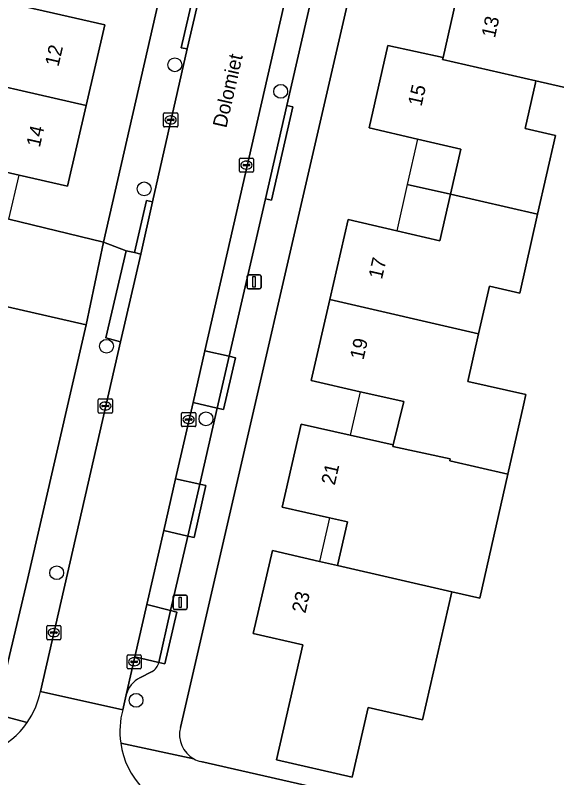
# Model space of a CAD drawing. Extents: x 159626 to 160723, y 388173 to 389416.
# Drawn here: x 160296.1 to 160334.4, y 388566.8 to 388620.7 of the extents above; entities that cross this region are included whole.
import ezdxf

# ---------------------------------------------------------------- set-up
doc = ezdxf.new("R2010")
doc.units = 0
for name, color, linetype in [('IMGEO_Boom', 7, 'Continuous'), ('IMGEO_Erf', 7, 'Continuous'), ('IMGEO_Kolk', 7, 'Continuous'), ('IMGEO_Lichtmast', 7, 'Continuous'), ('IMGEO_Openbare_ruimte_label', 7, 'Continuous'), ('IMGEO_Pand', 7, 'Continuous'), ('IMGEO_Pand_nummerreeks', 7, 'Continuous'), ('IMGEO_Pand_overbouw', 7, 'Continuous'), ('IMGEO_Parkeervlak_open', 7, 'Continuous'), ('IMGEO_Rijbaan_lokaal_open', 7, 'Continuous'), ('IMGEO_Voetpad_open', 7, 'Continuous')]:
    doc.layers.add(name, color=color, linetype=linetype)

msp = doc.modelspace()

# ---------------------------------------------------------------- linework, layer by layer
at = {"layer": 'IMGEO_Boom'}
for centre in [(160307.389, 388617.21), (160314.878, 388615.329), (160305.224, 388608.435), (160302.558, 388597.312), (160309.594, 388592.187), (160299.041, 388581.306), (160304.653, 388572.285)]:
    msp.add_circle(centre, 0.489, dxfattribs=at)
at = {"layer": 'IMGEO_Erf'}
for points in [[(160288.405, 388626.365), (160288.992, 388626.231), (160289.79, 388629.733), (160286.677, 388630.442), (160286.797, 388630.97), (160287.907, 388635.845), (160294.955, 388634.218), (160294.256, 388631.114), (160297.384, 388630.425), (160300.795, 388629.62), (160299.463, 388623.77), (160296.564, 388624.425), (160295.881, 388621.516), (160298.806, 388620.857), (160302.444, 388620.037), (160301.127, 388614.338), (160299.806, 388608.623), (160296.378, 388609.416), (160295.159, 388609.698), (160294.438, 388606.581), (160295.658, 388606.299), (160302.352, 388604.68), (160308.124, 388629.936)], [(160320.916, 388627.257), (160307.792, 388570.355)], [(160336.819, 388615.172), (160332.921, 388616.071), (160332.888, 388615.925), (160332.153, 388612.708), (160334.304, 388612.22), (160333.042, 388606.651), (160331.777, 388601.073), (160329.635, 388601.558), (160328.87, 388598.185), (160328.11, 388594.83), (160332.217, 388593.899), (160332.048, 388593.153), (160330.943, 388588.276), (160328.954, 388579.498), (160326.979, 388579.946), (160324.9, 388570.91), (160321.068, 388571.791), (160319.926, 388566.851), (160314.577, 388568.087), (160316.453, 388576.202), (160312.935, 388577.015), (160314.288, 388582.868), (160317.631, 388582.109), (160318.891, 388581.823), (160319.59, 388584.899), (160318.33, 388585.185), (160314.987, 388585.943), (160316.335, 388591.808), (160319.797, 388591.022), (160322.818, 388590.336), (160323.576, 388593.398), (160320.496, 388594.097), (160317.032, 388594.883), (160318.353, 388600.624), (160319.655, 388606.283), (160323.089, 388605.479), (160326.136, 388604.766), (160326.888, 388608.056), (160327.618, 388611.25), (160324.552, 388611.959), (160321.135, 388612.749), (160322.452, 388618.578), (160326.356, 388617.727), (160327.611, 388623.272)], [(160295.154, 388573.161), (160296.968, 388580.838), (160301.113, 388598.83), (160292.763, 388600.73), (160291.394, 388594.732), (160288.297, 388595.437), (160289.668, 388601.442)], [(160309.226, 388567.961), (160322.902, 388564.843)]]:
    msp.add_lwpolyline(points, dxfattribs=at)
for centre, radius, start, end in [((160309.669, 388569.852), 1.943, 165.0091, 241.6753), ((160309.688, 388569.908), 2.001, 241.9503, 256.6495)]:
    msp.add_arc(centre, radius, start, end, dxfattribs=at)
at = {"layer": 'IMGEO_Kolk'}
for p, q in [((160306.597, 388612.886), (160306.597, 388613.738)), ((160306.672, 388613.812), (160307.524, 388613.812)), ((160307.598, 388613.738), (160307.598, 388612.886)), ((160306.856, 388613.306), (160306.856, 388613.318)), ((160307.294, 388613.269), (160306.896, 388613.269)), ((160306.899, 388613.355), (160307.297, 388613.355)), ((160307.085, 388613.592), (160307.11, 388613.592)), ((160307.34, 388613.318), (160307.34, 388613.306)), ((160307.524, 388612.812), (160306.672, 388612.812)), ((160307.108, 388613.032), (160307.083, 388613.032)), ((160311.956, 388609.69), (160311.956, 388610.542)), ((160312.031, 388610.616), (160312.883, 388610.616)), ((160312.957, 388610.542), (160312.957, 388609.69)), ((160312.215, 388610.11), (160312.215, 388610.122)), ((160312.653, 388610.073), (160312.255, 388610.073)), ((160312.258, 388610.159), (160312.656, 388610.159)), ((160312.444, 388610.396), (160312.469, 388610.396)), ((160312.699, 388610.122), (160312.699, 388610.11)), ((160312.883, 388609.616), (160312.031, 388609.616)), ((160312.467, 388609.836), (160312.442, 388609.836)), ((160301.982, 388592.665), (160301.982, 388593.517)), ((160302.057, 388593.591), (160302.909, 388593.591)), ((160302.47, 388593.371), (160302.495, 388593.371)), ((160302.983, 388593.517), (160302.983, 388592.665)), ((160302.241, 388593.085), (160302.241, 388593.097)), ((160302.679, 388593.048), (160302.281, 388593.048)), ((160302.284, 388593.134), (160302.682, 388593.134)), ((160302.493, 388592.811), (160302.468, 388592.811)), ((160302.725, 388593.097), (160302.725, 388593.085)), ((160302.909, 388592.591), (160302.057, 388592.591)), ((160307.869, 388591.705), (160307.869, 388592.557)), ((160307.944, 388592.631), (160308.796, 388592.631)), ((160308.128, 388592.125), (160308.128, 388592.137)), ((160308.171, 388592.174), (160308.569, 388592.174)), ((160308.357, 388592.411), (160308.382, 388592.411)), ((160308.612, 388592.137), (160308.612, 388592.125)), ((160308.87, 388592.557), (160308.87, 388591.705)), ((160308.796, 388591.631), (160307.944, 388591.631)), ((160308.566, 388592.088), (160308.168, 388592.088)), ((160308.38, 388591.851), (160308.355, 388591.851)), ((160298.408, 388577.573), (160299.26, 388577.573)), ((160298.333, 388576.647), (160298.333, 388577.499)), ((160298.592, 388577.067), (160298.592, 388577.079)), ((160298.635, 388577.116), (160299.033, 388577.116)), ((160298.821, 388577.353), (160298.846, 388577.353)), ((160299.076, 388577.079), (160299.076, 388577.067)), ((160299.334, 388577.499), (160299.334, 388576.647)), ((160299.26, 388576.573), (160298.408, 388576.573)), ((160299.03, 388577.03), (160298.632, 388577.03)), ((160298.844, 388576.793), (160298.819, 388576.793)), ((160304.02, 388574.584), (160304.02, 388575.436)), ((160304.095, 388575.51), (160304.947, 388575.51)), ((160305.021, 388575.436), (160305.021, 388574.584)), ((160304.279, 388575.004), (160304.279, 388575.016)), ((160304.717, 388574.967), (160304.319, 388574.967)), ((160304.322, 388575.053), (160304.72, 388575.053)), ((160304.508, 388575.29), (160304.533, 388575.29)), ((160304.763, 388575.016), (160304.763, 388575.004)), ((160304.947, 388574.51), (160304.095, 388574.51)), ((160304.531, 388574.73), (160304.506, 388574.73))]:
    msp.add_line(p, q, dxfattribs=at)
for points in [[(160306.597, 388612.886), (160306.597, 388613.738)], [(160306.672, 388613.812), (160307.524, 388613.812)], [(160307.598, 388613.738), (160307.598, 388612.886)], [(160307.524, 388612.812), (160306.672, 388612.812)], [(160311.956, 388609.69), (160311.956, 388610.542)], [(160312.031, 388610.616), (160312.883, 388610.616)], [(160312.957, 388610.542), (160312.957, 388609.69)], [(160312.883, 388609.616), (160312.031, 388609.616)], [(160301.982, 388592.665), (160301.982, 388593.517)], [(160302.057, 388593.591), (160302.909, 388593.591)], [(160302.983, 388593.517), (160302.983, 388592.665)], [(160302.909, 388592.591), (160302.057, 388592.591)], [(160307.869, 388591.705), (160307.869, 388592.557)], [(160307.944, 388592.631), (160308.796, 388592.631)], [(160308.87, 388592.557), (160308.87, 388591.705)], [(160308.796, 388591.631), (160307.944, 388591.631)], [(160298.408, 388577.573), (160299.26, 388577.573)], [(160298.333, 388576.647), (160298.333, 388577.499)], [(160299.334, 388577.499), (160299.334, 388576.647)], [(160299.26, 388576.573), (160298.408, 388576.573)], [(160304.02, 388574.584), (160304.02, 388575.436)], [(160304.095, 388575.51), (160304.947, 388575.51)], [(160305.021, 388575.436), (160305.021, 388574.584)], [(160304.947, 388574.51), (160304.095, 388574.51)]]:
    msp.add_lwpolyline(points, dxfattribs=at)
for centre, radius, start, end in [((160306.674, 388613.736), 0.0765, 91.552, 178.448), ((160306.674, 388613.736), 0.0765, 91.552, 178.448), ((160307.522, 388613.736), 0.0765, 1.552, 88.448), ((160307.522, 388613.736), 0.0765, 1.552, 88.448), ((160306.896, 388613.315), 0.0403, 85.8775, 175.7526), ((160306.893, 388613.305), 0.0366, 178.938, 274.7102), ((160307.297, 388613.312), 0.043, 264.8664, 352.4533), ((160307.301, 388613.317), 0.0386, 1.7309, 96.639), ((160306.674, 388612.888), 0.0765, 181.552, 268.448), ((160306.674, 388612.888), 0.0765, 181.552, 268.448), ((160307.522, 388612.888), 0.0765, 271.552, 358.448), ((160307.522, 388612.888), 0.0765, 271.552, 358.448), ((160312.033, 388610.54), 0.0765, 91.552, 178.448), ((160312.033, 388610.54), 0.0765, 91.552, 178.448), ((160312.881, 388610.54), 0.0765, 1.552, 88.448), ((160312.881, 388610.54), 0.0765, 1.552, 88.448), ((160312.255, 388610.119), 0.0403, 85.8775, 175.7526), ((160312.252, 388610.109), 0.0366, 178.938, 274.7102), ((160312.656, 388610.116), 0.043, 264.8664, 352.4533), ((160312.66, 388610.121), 0.0386, 1.7309, 96.639), ((160312.033, 388609.692), 0.0765, 181.552, 268.448), ((160312.033, 388609.692), 0.0765, 181.552, 268.448), ((160312.881, 388609.692), 0.0765, 271.552, 358.448), ((160312.881, 388609.692), 0.0765, 271.552, 358.448), ((160302.059, 388593.515), 0.0765, 91.552, 178.448), ((160302.059, 388593.515), 0.0765, 91.552, 178.448), ((160302.907, 388593.515), 0.0765, 1.552, 88.448), ((160302.907, 388593.515), 0.0765, 1.552, 88.448), ((160302.059, 388592.667), 0.0765, 181.552, 268.448), ((160302.059, 388592.667), 0.0765, 181.552, 268.448), ((160302.281, 388593.094), 0.0403, 85.8775, 175.7526), ((160302.278, 388593.084), 0.0366, 178.938, 274.7102), ((160302.682, 388593.091), 0.043, 264.8664, 352.4533), ((160302.686, 388593.096), 0.0386, 1.7309, 96.639), ((160302.907, 388592.667), 0.0765, 271.552, 358.448), ((160302.907, 388592.667), 0.0765, 271.552, 358.448), ((160307.946, 388592.555), 0.0765, 91.552, 178.448), ((160307.946, 388592.555), 0.0765, 91.552, 178.448), ((160308.168, 388592.134), 0.0403, 85.8775, 175.7526), ((160308.165, 388592.124), 0.0366, 178.938, 274.7102), ((160308.569, 388592.131), 0.043, 264.8664, 352.4533), ((160308.573, 388592.136), 0.0386, 1.7309, 96.639), ((160308.794, 388592.555), 0.0765, 1.552, 88.448), ((160308.794, 388592.555), 0.0765, 1.552, 88.448), ((160307.946, 388591.707), 0.0765, 181.552, 268.448), ((160307.946, 388591.707), 0.0765, 181.552, 268.448), ((160308.794, 388591.707), 0.0765, 271.552, 358.448), ((160308.794, 388591.707), 0.0765, 271.552, 358.448), ((160298.41, 388577.497), 0.0765, 91.552, 178.448), ((160298.41, 388577.497), 0.0765, 91.552, 178.448), ((160299.258, 388577.497), 0.0765, 1.552, 88.448), ((160299.258, 388577.497), 0.0765, 1.552, 88.448), ((160298.632, 388577.076), 0.0403, 85.8775, 175.7526), ((160298.629, 388577.066), 0.0366, 178.938, 274.7102), ((160299.033, 388577.073), 0.043, 264.8664, 352.4533), ((160299.037, 388577.078), 0.0386, 1.7309, 96.639), ((160298.41, 388576.649), 0.0765, 181.552, 268.448), ((160298.41, 388576.649), 0.0765, 181.552, 268.448), ((160299.258, 388576.649), 0.0765, 271.552, 358.448), ((160299.258, 388576.649), 0.0765, 271.552, 358.448), ((160304.097, 388575.434), 0.0765, 91.552, 178.448), ((160304.097, 388575.434), 0.0765, 91.552, 178.448), ((160304.945, 388575.434), 0.0765, 1.552, 88.448), ((160304.945, 388575.434), 0.0765, 1.552, 88.448), ((160304.319, 388575.013), 0.0403, 85.8775, 175.7526), ((160304.316, 388575.003), 0.0366, 178.938, 274.7102), ((160304.72, 388575.01), 0.043, 264.8664, 352.4533), ((160304.724, 388575.015), 0.0386, 1.7309, 96.639), ((160304.097, 388574.586), 0.0765, 181.552, 268.448), ((160304.097, 388574.586), 0.0765, 181.552, 268.448), ((160304.945, 388574.586), 0.0765, 271.552, 358.448), ((160304.945, 388574.586), 0.0765, 271.552, 358.448)]:
    msp.add_arc(centre, radius, start, end, dxfattribs=at)
for centre, major_axis, ratio, start_param, end_param in [((160307.084, 388613.312), (-0.387, 0.002), 0.722429, 4.712389, 7.853982), ((160307.109, 388613.312), (-0.39, 0.002), 0.717154, 1.570796, 4.712389), ((160312.443, 388610.116), (-0.387, 0.002), 0.722429, 4.712389, 7.853982), ((160312.468, 388610.116), (-0.39, 0.002), 0.717154, 1.570796, 4.712389), ((160302.469, 388593.091), (-0.387, 0.002), 0.722429, 4.712389, 7.853982), ((160302.494, 388593.091), (-0.39, 0.002), 0.717154, 1.570796, 4.712389), ((160308.356, 388592.131), (-0.387, 0.002), 0.722429, 4.712389, 7.853982), ((160308.381, 388592.131), (-0.39, 0.002), 0.717154, 1.570796, 4.712389), ((160298.82, 388577.073), (-0.387, 0.002), 0.722429, 4.712389, 7.853982), ((160298.845, 388577.073), (-0.39, 0.002), 0.717154, 1.570796, 4.712389), ((160304.507, 388575.01), (-0.387, 0.002), 0.722429, 4.712389, 7.853982), ((160304.532, 388575.01), (-0.39, 0.002), 0.717154, 1.570796, 4.712389)]:
    msp.add_ellipse(centre, major_axis=major_axis, ratio=ratio, start_param=start_param, end_param=end_param, dxfattribs=at)
at = {"layer": 'IMGEO_Lichtmast'}
for p, q in [((160312.596, 388602.373), (160313.386, 388602.373)), ((160313.386, 388602.373), (160312.596, 388602.373)), ((160312.496, 388601.473), (160312.496, 388602.273)), ((160312.496, 388602.273), (160312.496, 388601.473)), ((160313.486, 388602.273), (160313.486, 388601.473)), ((160313.486, 388601.473), (160313.486, 388602.273)), ((160313.386, 388601.373), (160312.596, 388601.373)), ((160312.596, 388601.373), (160313.386, 388601.373)), ((160307.273, 388578.814), (160307.273, 388579.614)), ((160307.273, 388579.614), (160307.273, 388578.814)), ((160307.373, 388579.714), (160308.163, 388579.714)), ((160308.163, 388579.714), (160307.373, 388579.714)), ((160308.263, 388579.614), (160308.263, 388578.814)), ((160308.263, 388578.814), (160308.263, 388579.614)), ((160308.163, 388578.714), (160307.373, 388578.714)), ((160307.373, 388578.714), (160308.163, 388578.714))]:
    msp.add_line(p, q, dxfattribs=at)
for points in [[(160312.916, 388602.248), (160313.066, 388602.248), (160313.066, 388601.498), (160312.916, 388601.498), (160312.916, 388602.248)], [(160307.693, 388579.589), (160307.843, 388579.589), (160307.843, 388578.839), (160307.693, 388578.839), (160307.693, 388579.589)]]:
    msp.add_lwpolyline(points, dxfattribs=at)
for centre, start, end in [((160312.596, 388602.273), 90, 180), ((160312.596, 388602.273), 90, 180), ((160313.386, 388602.273), 0, 90), ((160313.386, 388602.273), 360, 90), ((160312.596, 388601.473), 180, 270), ((160312.596, 388601.473), 180, 270), ((160313.386, 388601.473), 270, 0), ((160313.386, 388601.473), 270, 0), ((160307.373, 388579.614), 90, 180), ((160307.373, 388579.614), 90, 180), ((160308.163, 388579.614), 0, 90), ((160308.163, 388579.614), 360, 90), ((160307.373, 388578.814), 180, 270), ((160307.373, 388578.814), 180, 270), ((160308.163, 388578.814), 270, 0), ((160308.163, 388578.814), 270, 0)]:
    msp.add_arc(centre, 0.1, start, end, dxfattribs=at)
at = {"layer": 'IMGEO_Pand'}
for points in [[(160290.607, 388616.74), (160301.127, 388614.338), (160302.444, 388620.037), (160298.806, 388620.857), (160295.881, 388621.516), (160296.564, 388624.425), (160296.604, 388624.594), (160290.487, 388626.044), (160290.452, 388625.898), (160288.992, 388626.231), (160288.405, 388626.365), (160287.663, 388623.107), (160288.938, 388622.817), (160289.51, 388621.764), (160289.255, 388620.645), (160288.515, 388617.399), (160290.647, 388616.914)], [(160341.022, 388623.659), (160334.916, 388625.053), (160334.14, 388621.755), (160331.052, 388622.473), (160327.611, 388623.272), (160326.356, 388617.727), (160326.326, 388617.593), (160332.921, 388616.071), (160336.819, 388615.172), (160337.584, 388618.525), (160339.739, 388618.034), (160339.91, 388618.785)], [(160332.888, 388615.925), (160332.921, 388616.071), (160326.326, 388617.593), (160326.356, 388617.727), (160322.452, 388618.578), (160321.135, 388612.749), (160324.552, 388611.959), (160327.618, 388611.25), (160326.888, 388608.056), (160333.042, 388606.651), (160334.304, 388612.22), (160332.153, 388612.708)], [(160301.127, 388614.338), (160290.607, 388616.74), (160290.647, 388616.914), (160288.515, 388617.399), (160288.115, 388617.49), (160288.067, 388617.28), (160287.935, 388616.7), (160286.849, 388611.93), (160285.666, 388611.232), (160285.098, 388608.739), (160286.462, 388608.424), (160294.438, 388606.581), (160295.159, 388609.698), (160296.378, 388609.416), (160299.806, 388608.623)], [(160328.87, 388598.185), (160329.635, 388601.558), (160331.777, 388601.073), (160333.042, 388606.651), (160326.888, 388608.056), (160326.136, 388604.766), (160323.089, 388605.479), (160319.655, 388606.283), (160318.353, 388600.624)], [(160328.87, 388598.185), (160318.353, 388600.624), (160317.032, 388594.883), (160320.496, 388594.097), (160323.576, 388593.398), (160322.818, 388590.336), (160322.795, 388590.236), (160326.868, 388589.353), (160326.835, 388589.207), (160330.943, 388588.276), (160332.048, 388593.153), (160332.217, 388593.899), (160328.11, 388594.83)], [(160330.943, 388588.276), (160326.835, 388589.207), (160326.868, 388589.353), (160322.795, 388590.236), (160322.818, 388590.336), (160319.797, 388591.022), (160316.335, 388591.808), (160314.987, 388585.943), (160318.33, 388585.185), (160319.59, 388584.899), (160318.891, 388581.823), (160326.979, 388579.946), (160328.954, 388579.498)], [(160326.979, 388579.946), (160318.891, 388581.823), (160317.631, 388582.109), (160314.288, 388582.868), (160312.935, 388577.015), (160316.453, 388576.202), (160314.577, 388568.087), (160319.926, 388566.851), (160321.068, 388571.791), (160324.9, 388570.91)]]:
    msp.add_lwpolyline(points, close=True, dxfattribs=at)
at = {"layer": 'IMGEO_Pand_overbouw'}
for points in [[(160326.888, 388608.056), (160327.618, 388611.25), (160324.552, 388611.959), (160323.827, 388608.747)], [(160294.438, 388606.581), (160295.658, 388606.299), (160296.378, 388609.416), (160295.159, 388609.698)], [(160323.089, 388605.479), (160326.136, 388604.766), (160326.888, 388608.056), (160323.827, 388608.747)], [(160320.496, 388594.097), (160319.797, 388591.022), (160322.818, 388590.336), (160323.576, 388593.398)], [(160318.33, 388585.185), (160317.631, 388582.109), (160318.891, 388581.823), (160319.59, 388584.899)]]:
    msp.add_lwpolyline(points, close=True, dxfattribs=at)
at = {"layer": 'IMGEO_Parkeervlak_open'}
for points in [[(160315.971, 388625.211), (160309.517, 388596.998), (160311.233, 388596.603), (160313.792, 388607.726)], [(160313.792, 388607.726), (160315.314, 388614.338), (160317.114, 388622.161)], [(160306.254, 388574.966), (160304.566, 388575.352), (160303.954, 388572.678)], [(160304.917, 388573.882), (160305.795, 388574.333)]]:
    msp.add_lwpolyline(points, dxfattribs=at)
for points in [[(160311.233, 388596.603), (160309.517, 388596.998), (160308.679, 388593.335), (160310.391, 388592.943)], [(160310.391, 388592.943), (160308.679, 388593.335), (160307.447, 388587.95), (160309.152, 388587.558)], [(160309.152, 388587.558), (160307.447, 388587.95), (160306.609, 388584.285), (160308.309, 388583.896)], [(160308.309, 388583.896), (160306.609, 388584.285), (160305.412, 388579.05), (160307.098, 388578.632)], [(160307.098, 388578.632), (160305.412, 388579.05), (160304.566, 388575.352), (160306.254, 388574.966)]]:
    msp.add_lwpolyline(points, close=True, dxfattribs=at)
for centre, radius, start, end in [((160305.293, 388575.18), 0.985, 300.6679, 347.4389), ((160305.768, 388572.214), 1.872, 117.0281, 165.6639)]:
    msp.add_arc(centre, radius, start, end, dxfattribs=at)
at = {"layer": 'IMGEO_Rijbaan_lokaal_open'}
for points in [[(160315.971, 388625.211), (160316.78, 388628.903), (160316.921, 388629.508), (160311.122, 388630.821), (160310.954, 388630.044), (160310.127, 388626.39), (160309.102, 388621.988), (160308.263, 388618.327), (160305.823, 388607.52), (160304.98, 388603.831), (160303.554, 388597.63), (160297.886, 388572.91), (160303.715, 388571.625), (160303.954, 388572.678), (160304.566, 388575.352), (160305.412, 388579.05), (160306.609, 388584.285), (160307.447, 388587.95), (160308.679, 388593.335), (160309.517, 388596.998)], [(160303.554, 388597.63), (160304.98, 388603.831), (160304.533, 388603.93), (160303.951, 388604.058), (160302.515, 388597.905)]]:
    msp.add_lwpolyline(points, close=True, dxfattribs=at)
for points in [[(160292.763, 388600.73), (160301.113, 388598.83), (160302.352, 388604.68), (160295.658, 388606.299)], [(160303.715, 388571.625), (160297.886, 388572.91)]]:
    msp.add_lwpolyline(points, dxfattribs=at)
for centre, radius, start, end in [((160292.162, 388574.042), 5.835, 325.2799, 348.8098), ((160309.336, 388570.082), 5.829, 164.65, 188.0157), ((160292.19, 388574.036), 5.808, 262.8216, 325.1769), ((160309.324, 388570.085), 5.818, 188.0673, 258.729)]:
    msp.add_arc(centre, radius, start, end, dxfattribs=at)
at = {"layer": 'IMGEO_Voetpad_open'}
for points in [[(160307.792, 388570.355), (160320.916, 388627.257), (160321.675, 388631.483), (160322.818, 388636.497), (160323.992, 388640.743), (160335.814, 388692.503)], [(160308.124, 388629.936), (160302.352, 388604.68), (160303.951, 388604.058), (160304.533, 388603.93), (160305.383, 388607.61), (160305.823, 388607.52), (160308.263, 388618.327), (160307.834, 388618.418), (160308.684, 388622.078), (160309.102, 388621.988), (160310.127, 388626.39), (160309.684, 388626.488), (160310.526, 388630.151), (160310.954, 388630.044), (160311.122, 388630.821), (160311.179, 388631.082), (160311.181, 388631.195), (160312.874, 388638.715)], [(160317.114, 388622.161), (160315.314, 388614.338), (160315.746, 388614.238), (160314.239, 388607.632), (160313.792, 388607.726), (160311.233, 388596.603), (160311.69, 388596.505), (160310.843, 388592.851), (160310.391, 388592.943), (160309.152, 388587.558), (160309.591, 388587.478), (160308.752, 388583.804), (160308.309, 388583.896), (160307.098, 388578.632), (160307.538, 388578.523), (160306.679, 388574.859), (160306.254, 388574.966)], [(160303.554, 388597.63), (160302.515, 388597.905), (160303.951, 388604.058), (160302.352, 388604.68), (160301.113, 388598.83), (160296.968, 388580.838), (160295.154, 388573.161)], [(160297.886, 388572.91), (160303.554, 388597.63)], [(160296.958, 388570.719), (160292.953, 388571.772), (160215.64, 388589.463)], [(160305.795, 388574.333), (160304.917, 388573.882)], [(160303.954, 388572.678), (160303.715, 388571.625)], [(160292.953, 388571.772), (160296.958, 388570.719)], [(160308.747, 388568.142), (160303.564, 388569.269)], [(160303.564, 388569.269), (160308.747, 388568.142)], [(160322.902, 388564.843), (160309.226, 388567.961)]]:
    msp.add_lwpolyline(points, dxfattribs=at)
for points in [[(160308.263, 388618.327), (160309.102, 388621.988), (160308.684, 388622.078), (160307.834, 388618.418)], [(160315.314, 388614.338), (160313.792, 388607.726), (160314.239, 388607.632), (160315.746, 388614.238)], [(160305.823, 388607.52), (160305.383, 388607.61), (160304.533, 388603.93), (160304.98, 388603.831)], [(160310.391, 388592.943), (160310.843, 388592.851), (160311.69, 388596.505), (160311.233, 388596.603)], [(160308.309, 388583.896), (160308.752, 388583.804), (160309.591, 388587.478), (160309.152, 388587.558)], [(160307.098, 388578.632), (160306.254, 388574.966), (160306.679, 388574.859), (160307.538, 388578.523)]]:
    msp.add_lwpolyline(points, close=True, dxfattribs=at)
for centre, radius, start, end in [((160305.293, 388575.18), 0.985, 300.6679, 347.4389), ((160305.768, 388572.214), 1.872, 117.0281, 165.6639), ((160292.162, 388574.042), 5.835, 325.2799, 348.8098), ((160309.336, 388570.082), 5.829, 164.65, 188.0157), ((160292.19, 388574.036), 5.808, 262.8216, 325.1769), ((160309.669, 388569.852), 1.943, 165.0091, 241.6753), ((160309.324, 388570.085), 5.818, 188.0673, 258.729), ((160309.688, 388569.908), 2.001, 241.9503, 256.6495)]:
    msp.add_arc(centre, radius, start, end, dxfattribs=at)

# ---------------------------------------------------------------- texts
at = {"layer": 'IMGEO_Openbare_ruimte_label'}
msp.add_text('Dolomiet', height=1, rotation=77.1729, dxfattribs=at).set_placement((160311.03, 388612.695))
at = {"layer": 'IMGEO_Pand_nummerreeks'}
for s, rotation, p in [('13', 77.2462, (160330.021, 388619.058)), ('12', 76.9863, (160299.163, 388617.032)), ('15', 77.2691, (160324.83, 388614.223)), ('14', 76.9883, (160297.845, 388611.328)), ('17', 77.0425, (160322.035, 388602.001)), ('19', 77.0425, (160320.724, 388596.301)), ('21', 77.0571, (160318.698, 388587.446)), ('23', 76.9826, (160316.62, 388578.397))]:
    msp.add_text(s, height=1, rotation=rotation, dxfattribs=at).set_placement(p)

doc.saveas('drawing.dxf')
